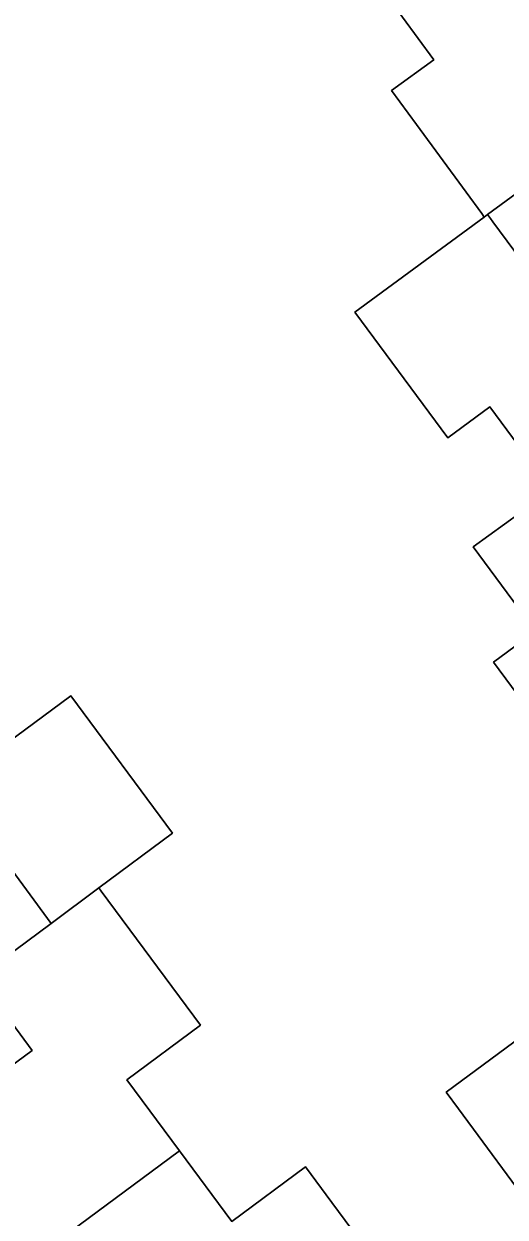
# Model space of a CAD drawing. Extents: x 163426 to 164192, y 380329 to 381641.
# Drawn here: x 163903.44 to 163921.81, y 381208.26 to 381253.85 of the extents above; entities that cross this region are included whole.
import ezdxf

# ---------------------------------------------------------------- set-up
doc = ezdxf.new("R2010")
doc.units = 0
doc.layers.add('IMGEO_Erf', color=7, linetype='Continuous')
doc.layers.add('IMGEO_Pand', color=7, linetype='Continuous')

msp = doc.modelspace()

# ---------------------------------------------------------------- linework, layer by layer
at = {"layer": 'IMGEO_Erf'}
for points in [[(163923.394, 381236.286), (163921.229, 381239.216), (163919.623, 381238.029), (163916.069, 381242.837), (163921.018, 381246.468), (163920.924, 381246.596), (163920.319, 381247.421), (163918.427, 381250), (163917.477, 381251.296), (163919.089, 381252.478), (163916.694, 381255.744)], [(163925.746, 381249.938), (163921.142, 381246.559), (163921.255, 381246.406), (163921.349, 381246.279), (163923.241, 381243.723)], [(163924.62, 381225.054), (163921.364, 381229.46), (163922.97, 381230.647), (163920.592, 381233.864), (163923.577, 381236.038)], [(163902.419, 381226.093), (163905.23, 381228.176), (163909.118, 381222.931), (163906.302, 381220.836), (163906.393, 381220.713), (163910.185, 381215.595), (163907.365, 381213.506), (163909.376, 381210.792), (163911.377, 381208.092), (163914.189, 381210.175), (163915.2, 381208.81), (163918.177, 381204.793)], [(163902.33, 381213.575), (163903.749, 381214.62), (163901.694, 381217.409), (163904.482, 381219.482), (163902.447, 381222.245)], [(163922.998, 381208.373), (163920.026, 381212.394), (163919.557, 381213.029), (163924.967, 381217.028)]]:
    msp.add_lwpolyline(points, dxfattribs=at)
at = {"layer": 'IMGEO_Pand'}
for points in [[(163923.541, 381260.701), (163916.694, 381255.744), (163919.089, 381252.478), (163917.477, 381251.296), (163918.427, 381250), (163920.319, 381247.421), (163920.924, 381246.596), (163921.018, 381246.468), (163921.142, 381246.559), (163925.746, 381249.938), (163923.664, 381252.776), (163925.203, 381253.905), (163928.858, 381256.586), (163925.042, 381261.788)], [(163921.142, 381246.559), (163921.018, 381246.468), (163916.069, 381242.837), (163919.623, 381238.029), (163921.229, 381239.216), (163923.394, 381236.286), (163923.501, 381236.141), (163923.577, 381236.038), (163928.932, 381239.938), (163929.027, 381239.809), (163932.004, 381242.003), (163928.087, 381247.31), (163923.241, 381243.723), (163921.349, 381246.279), (163921.255, 381246.406)], [(163929.027, 381239.809), (163928.932, 381239.938), (163923.577, 381236.038), (163920.592, 381233.864), (163922.97, 381230.647), (163921.364, 381229.46), (163924.62, 381225.054), (163924.829, 381224.772), (163924.929, 381224.636), (163929.973, 381228.341), (163929.881, 381228.466), (163929.745, 381228.65), (163927.885, 381231.164), (163932.757, 381234.753)], [(163930.198, 381220.5), (163935.058, 381224.076), (163931.237, 381229.27), (163929.973, 381228.341), (163924.929, 381224.636), (163922.918, 381223.159), (163925.279, 381219.965), (163923.674, 381218.778), (163924.967, 381217.028), (163919.557, 381213.029), (163920.026, 381212.394), (163922.998, 381208.373), (163925.359, 381209.706), (163930.724, 381212.101), (163933.327, 381215.334), (163933.192, 381216.427)], [(163909.118, 381222.931), (163905.23, 381228.176), (163902.419, 381226.093), (163900.412, 381228.801), (163893.141, 381223.396), (163896.977, 381218.215), (163901.045, 381221.212), (163902.447, 381222.245), (163904.482, 381219.482), (163906.302, 381220.836)], [(163910.185, 381215.595), (163906.393, 381220.713), (163906.302, 381220.836), (163904.482, 381219.482), (163901.694, 381217.409), (163903.749, 381214.62), (163902.33, 381213.575), (163898.262, 381210.578), (163902.096, 381205.4), (163909.376, 381210.792), (163907.365, 381213.506)], [(163915.2, 381208.81), (163914.189, 381210.175), (163911.377, 381208.092), (163909.376, 381210.792), (163902.096, 381205.4), (163905.935, 381200.217), (163909.984, 381203.234), (163911.394, 381204.284), (163913.566, 381201.369), (163918.177, 381204.793)]]:
    msp.add_lwpolyline(points, close=True, dxfattribs=at)

doc.saveas('drawing.dxf')
